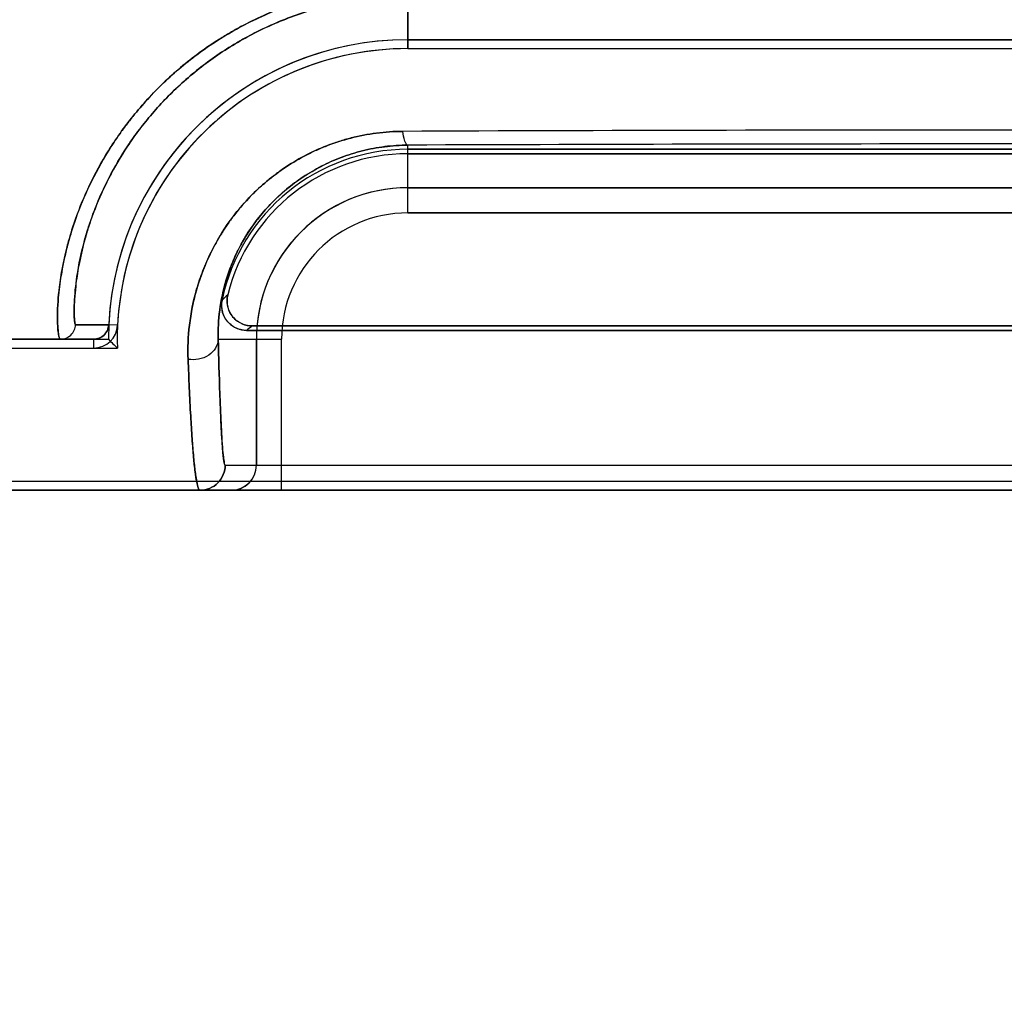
# Model space of a CAD drawing. Header units: millimetres. Extents: x 0 to 297, y 0 to 210.
# Tile 348 of 499: x 240.287 to 240.424, y 157 to 157.136. Entities that reach past the tile are written whole.
import ezdxf

# ---------------------------------------------------------------- set-up
doc = ezdxf.new("R2010")
doc.units = ezdxf.units.MM
doc.header["$LTSCALE"] = 16.335
doc.layers.get('0').update_dxf_attribs({"linetype": 'CONTINUOUS'})
for name, color, linetype in [('AXES_REF', 7, 'CONTINUOUS'), ('INTFCLR_1', 7, 'CONTINUOUS'), ('INTFCLR_72935', 7, 'CONTINUOUS')]:
    doc.layers.add(name, color=color, linetype=linetype)

msp = doc.modelspace()

# ---------------------------------------------------------------- linework, layer by layer
at = {"color": 7, "linetype": 'Continuous'}
for radius in [6.787079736, 6.7865, 6.743039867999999]:
    msp.add_circle((241.4889109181, 154.7114647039), radius, dxfattribs=at)
for radius, start, end in [(6.72, 278.2771290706, 261.7228709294), (6.874, 113.0826918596, 346.8308908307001)]:
    msp.add_arc((241.4889109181, 154.7114647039), radius, start, end, dxfattribs=at)
at = {"layer": 'AXES_REF', "color": 9, "linetype": 'Continuous'}
msp.add_circle((241.4889109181, 154.7114647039), 4.150003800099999, dxfattribs=at)
msp.add_arc((241.4889109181, 154.7114647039), 6.191158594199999, 94.4118118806, 85.5881881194, dxfattribs=at)
at = {"layer": 'INTFCLR_1', "color": 9, "linetype": 'Continuous'}
for p, q in [((240.3407152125, 157.1392011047), (240.3407152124, 157.1318571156)), ((240.3407152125, 157.1090153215), (240.3407152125, 157.1184355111)), ((240.5087152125, 157.1125147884), (240.3407152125, 157.1125147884)), ((240.3407152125, 157.1090153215), (240.5087152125, 157.1090153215)), ((240.2945174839, 157.093463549), (240.2991265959, 157.0934539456)), ((240.3003594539, 157.0933945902), (240.299126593, 157.0934539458)), ((240.2970285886, 157.0914547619), (240.1296288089, 157.0914547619)), ((240.2970287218, 157.0914547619), (240.2970286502, 157.0902204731)), ((240.3143483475, 157.0914547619), (240.3231546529, 157.0914547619)), ((240.3196551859, 157.0914547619), (240.3196551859, 157.0739547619)), ((240.3231546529, 157.0704547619), (240.3231546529, 157.0914547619)), ((240.3153217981, 157.0739547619), (240.5341086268, 157.0739547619)), ((240.7198010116, 157.0704547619), (240.1296293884, 157.0704547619))]:
    msp.add_line(p, q, dxfattribs=at)
at = {"layer": 'INTFCLR_1', "color": 6, "linetype": 'Continuous'}
for p, q in [((240.5087152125, 157.1330914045), (240.3407152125, 157.1330914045)), ((240.3407152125, 157.1318571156), (240.5087152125, 157.1318571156)), ((240.3407152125, 157.1178571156), (240.5087152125, 157.1178571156)), ((240.5087152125, 157.1172446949), (240.3407152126, 157.1172446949)), ((240.5311393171, 157.0926890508), (240.3182911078, 157.0926890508)), ((240.3190590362, 157.0933014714), (240.5303713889, 157.0933014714)), ((240.1219652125, 157.0902204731), (240.2970286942, 157.0902204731)), ((240.719801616, 157.0716890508), (240.1296288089, 157.0716890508))]:
    msp.add_line(p, q, dxfattribs=at)
for centre, radius, start, end in [((240.3407152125, 157.0914547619), 0.0416366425, 90.00000002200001, 177.2479490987), ((240.3407152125, 157.0914547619), 0.0404023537, 89.9999994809, 177.2480125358), ((240.3407152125, 157.0914547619), 0.0264023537, 89.9999992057, 168.111084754), ((240.3407152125, 157.0914547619), 0.025789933, 89.9999997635, 166.1647639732), ((240.2970288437, 157.093554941), 0.003334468, 269.9974376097, 357.243662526)]:
    msp.add_arc(centre, radius, start, end, dxfattribs=at)
at = {"layer": 'INTFCLR_1', "color": 9, "linetype": 'Continuous'}
for centre, radius, start, end in [((240.4246316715, 136.7036114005), 20.4169176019, 89.762065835, 90.23746646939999), ((240.4247155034, 136.2184881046), 20.9001162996, 89.76972177, 90.2302798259), ((240.3407152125, 157.0914547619), 0.0210600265, 90.0000000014, 179.9999999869), ((240.3407152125, 157.0914547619), 0.0175605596, 90.00000024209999, 180.0000000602), ((240.3608161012, 157.047563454), 0.0674070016, 132.0440521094, 132.959819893), ((240.3547298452, 157.0477853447), 0.0578284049, 128.0856592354, 129.058852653), ((240.3161554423, 157.0739544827), 0.0034997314, 270.0045295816, 0.0045712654)]:
    msp.add_arc(centre, radius, start, end, dxfattribs=at)
at = {"layer": 'INTFCLR_1', "color": 7, "linetype": 'Continuous'}
msp.add_arc((240.2970288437, 157.093554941), 0.0021001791, 269.9966749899, 357.2436468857, dxfattribs=at)
at = {"layer": 'INTFCLR_1', "color": 9, "linetype": 'Continuous'}
for points, knots in [([(240.3382280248, 157.1406266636), (240.3369865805, 157.1405693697), (240.3351298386, 157.1404124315), (240.3326781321, 157.140061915), (240.3291025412, 157.1394107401), (240.3239238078, 157.1379581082), (240.3190448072, 157.1357805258), (240.3159893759, 157.1340710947), (240.3140282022, 157.1328820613), (240.3108084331, 157.1306894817), (240.3066654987, 157.1272031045), (240.3034360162, 157.1236711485), (240.3015371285, 157.1212316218), (240.3003728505, 157.1196355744), (240.2985588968, 157.1169016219), (240.2964295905, 157.1130047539), (240.294807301, 157.1090940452), (240.2938360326, 157.106123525), (240.2931072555, 157.1034892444), (240.292492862, 157.1005283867), (240.2921222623, 157.0975972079), (240.2919944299, 157.0953414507), (240.291987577, 157.0937656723), (240.2920779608, 157.0925220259), (240.2921756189, 157.0918876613), (240.292321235, 157.0914547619), (240.2924197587, 157.0914547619)], [0, 0, 0, 0, 0.0498446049, 0.0746394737, 0.0993132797, 0.1955912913, 0.2894961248, 0.3127937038, 0.3359978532, 0.3814621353, 0.4689150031, 0.5524881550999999, 0.5728407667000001, 0.5928958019, 0.6317112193, 0.7043649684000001, 0.7706062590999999, 0.8012027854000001, 0.8296678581, 0.8802046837, 0.9222821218, 0.9481987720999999, 0.9704379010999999, 0.9863345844, 0.9960484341, 1, 1, 1, 1]), ([(240.3387917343, 157.1391535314), (240.3376091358, 157.1391002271), (240.3358404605, 157.1389538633), (240.3335044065, 157.1386275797), (240.3300989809, 157.1380220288), (240.3251672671, 157.1366731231), (240.320512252, 157.1346473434), (240.3175940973, 157.1330576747), (240.3157235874, 157.1319520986), (240.3126529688, 157.1299159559), (240.3086957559, 157.1266785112), (240.3055994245, 157.1233930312), (240.3037755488, 157.1211236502), (240.3026571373, 157.1196412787), (240.3009139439, 157.117102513), (240.2988567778, 157.1134833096), (240.2972756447, 157.1098474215), (240.2963152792, 157.1070869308), (240.2955894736, 157.1046404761), (240.2949587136, 157.1018906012), (240.2945516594, 157.0991696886), (240.2943668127, 157.0970706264), (240.2943186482, 157.0956186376), (240.2943192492, 157.0944415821), (240.2944047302, 157.0939027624), (240.2944367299, 157.0934652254), (240.2945174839, 157.093463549)], [0, 0, 0, 0, 0.0504209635, 0.0754970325, 0.1004458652, 0.197721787, 0.2924277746, 0.3158897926, 0.3392433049, 0.3849533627, 0.4727051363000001, 0.5563436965, 0.5766777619, 0.5967015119, 0.6354229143, 0.7077782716, 0.7736233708, 0.8039860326, 0.8322212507, 0.8822937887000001, 0.9239265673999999, 0.9495388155, 0.9714827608, 0.9871143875, 0.9965597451, 1, 1, 1, 1]), ([(240.3400125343, 157.1203535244), (240.338786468, 157.1203497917), (240.3363628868, 157.120186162), (240.333395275, 157.119617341), (240.3311106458, 157.1189561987), (240.328912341, 157.1181780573), (240.3263052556, 157.1169859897), (240.3238815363, 157.115523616), (240.32208216, 157.1142204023), (240.3196037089, 157.1122071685), (240.3174213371, 157.1098989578), (240.3155954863, 157.1073929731), (240.3145131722, 157.1057405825), (240.3129049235, 157.1028537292), (240.3115610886, 157.0994044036), (240.3107136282, 157.0959485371), (240.310197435, 157.0926799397), (240.3100999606, 157.0902401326), (240.3101607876, 157.0886553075)], [0, 0, 0, 0, 0.0757701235, 0.1496594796, 0.1862621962, 0.2226712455, 0.2936997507, 0.3629920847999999, 0.39722475, 0.4309289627, 0.5602923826, 0.5917024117, 0.6225303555, 0.68230558, 0.7956725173, 0.8498771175, 0.9019871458, 1, 1, 1, 1]), ([(240.3407152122, 157.1184355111), (240.3404915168, 157.118452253), (240.3401647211, 157.1192941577), (240.3400681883, 157.1198850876), (240.3400125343, 157.1203535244)], [0, 0, 0, 0, 0.3222760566, 1, 1, 1, 1]), ([(240.3407152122, 157.1184355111), (240.3396388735, 157.1184305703), (240.3375118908, 157.1182917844), (240.3349060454, 157.1178043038), (240.3328979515, 157.1172414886), (240.330967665, 157.1165769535), (240.3286775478, 157.1155615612), (240.3265449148, 157.1143138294), (240.3249606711, 157.113201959), (240.3227828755, 157.1114909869), (240.3205555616, 157.1092175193), (240.318505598, 157.1063605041), (240.3168622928, 157.1035288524), (240.3156616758, 157.1005942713), (240.3148948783, 157.0976519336), (240.3144165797, 157.0948758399), (240.3143112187, 157.092801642), (240.3143483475, 157.0914547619)], [0, 0, 0, 0, 0.076896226, 0.1518456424, 0.1889421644, 0.2258100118, 0.2976201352, 0.367502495, 0.4019537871, 0.4358257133, 0.5653271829, 0.6273326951, 0.6867324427, 0.7989263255, 0.8524103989, 0.9037401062, 1, 1, 1, 1]), ([(240.2924197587, 157.0914547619), (240.2929413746, 157.0914547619), (240.2940257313, 157.0918773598), (240.2944948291, 157.0929423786), (240.2945174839, 157.093463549)], [0, 0, 0, 0, 0.4999776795, 1, 1, 1, 1]), ([(240.3143483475, 157.0914547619), (240.314337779, 157.090605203), (240.3134241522, 157.0892477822), (240.3116630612, 157.0886052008), (240.3106384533, 157.0885812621), (240.3101607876, 157.0886553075)], [0, 0, 0, 0, 0.4589550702, 0.7388900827, 1, 1, 1, 1]), ([(240.3153217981, 157.0739547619), (240.3152606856, 157.0739552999), (240.3151910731, 157.0742480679), (240.3151052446, 157.0746454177), (240.3150163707, 157.0754626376), (240.3149381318, 157.0763664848), (240.3148682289, 157.0773798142), (240.3147804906, 157.0788517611), (240.3146762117, 157.0810271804), (240.3145084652, 157.0853867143), (240.3144103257, 157.0889213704), (240.3143483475, 157.0914547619)], [0, 0, 0, 0, 0.0104404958, 0.0374340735, 0.08179416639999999, 0.1438139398, 0.1951920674, 0.254608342, 0.395985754, 0.5670808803, 1, 1, 1, 1]), ([(240.3101607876, 157.0886553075), (240.3102615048, 157.0860198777), (240.3104195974, 157.0823407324), (240.3106983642, 157.0778109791), (240.3108732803, 157.0755416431), (240.3110241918, 157.0740231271), (240.311170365, 157.0726571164), (240.3113806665, 157.0717159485), (240.3115782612, 157.0704547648), (240.3118222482, 157.0704547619)], [0, 0, 0, 0, 0.4311383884, 0.6016290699, 0.7425888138, 0.8018894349, 0.853220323, 0.9601144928, 1, 1, 1, 1]), ([(240.3118222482, 157.0704547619), (240.3127150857, 157.0704547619), (240.3145753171, 157.0712015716), (240.3153217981, 157.0730618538), (240.3153217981, 157.0739547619)], [0, 0, 0, 0, 0.4999802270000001, 1, 1, 1, 1])]:
    msp.add_open_spline(points, degree=3, knots=knots, dxfattribs=at)
at = {"layer": 'INTFCLR_1', "color": 6, "linetype": 'Continuous'}
for points, knots in [([(240.3182911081, 157.092689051), (240.317730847, 157.092689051), (240.3165923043, 157.0929707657), (240.3150139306, 157.0943580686), (240.314691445, 157.0960021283), (240.3148792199, 157.0968940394)], [0, 0, 0, 0, 0.2757367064, 0.5514165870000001, 1, 1, 1, 1]), ([(240.3156735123, 157.0976219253), (240.3155368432, 157.0970669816), (240.3155435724, 157.0958729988), (240.3165556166, 157.0939848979), (240.3181282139, 157.0933014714), (240.3190590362, 157.0933014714)], [0, 0, 0, 0, 0.2761837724, 0.5501894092, 1, 1, 1, 1])]:
    msp.add_open_spline(points, degree=3, knots=knots, dxfattribs=at)
at = {"layer": 'INTFCLR_1', "color": 7, "linetype": 'Continuous'}
for points in [[(240.2991265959, 157.0934539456), (240.2991016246, 157.0929345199), (240.2988545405, 157.0923938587), (240.2984781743, 157.0920350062)], [(240.2984781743, 157.0920350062), (240.2981014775, 157.0916758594), (240.2975490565, 157.091454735), (240.2970285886, 157.0914547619)]]:
    msp.add_open_spline(points, degree=3, dxfattribs=at)
at = {"layer": 'INTFCLR_72935', "color": 9, "linetype": 'Continuous'}
for p, q in [((240.3407152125, 157.1318571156), (240.3407152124, 157.1392011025)), ((240.3407152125, 157.1090153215), (240.3407152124, 157.1184355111)), ((240.3407152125, 157.1125147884), (240.5087152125, 157.1125147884)), ((240.5087152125, 157.1090153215), (240.3407152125, 157.1090153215)), ((240.2991265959, 157.0934539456), (240.2945174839, 157.093463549)), ((240.1296288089, 157.0914547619), (240.2970286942, 157.0914547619)), ((240.3143483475, 157.0914547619), (240.3231546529, 157.0914547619)), ((240.3196551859, 157.0739547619), (240.3196551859, 157.0914547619)), ((240.3231546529, 157.0704547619), (240.3231546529, 157.0914547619)), ((240.3153217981, 157.0739547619), (240.5341086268, 157.0739547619)), ((240.1296294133, 157.0704547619), (240.7198010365, 157.0704547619))]:
    msp.add_line(p, q, dxfattribs=at)
at = {"layer": 'INTFCLR_72935', "color": 6, "linetype": 'Continuous'}
for p, q in [((240.3407152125, 157.1330914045), (240.5087152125, 157.1330914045)), ((240.3407152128, 157.1318571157), (240.5087152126, 157.1318571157)), ((240.5087152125, 157.1178571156), (240.3407152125, 157.1178571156)), ((240.3407152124, 157.1172446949), (240.5087152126, 157.1172446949)), ((240.3182911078, 157.0926890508), (240.5311393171, 157.0926890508)), ((240.5303713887, 157.0933014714), (240.3190590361, 157.0933014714)), ((240.2970286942, 157.0914547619), (240.2990785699, 157.0914547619)), ((240.1219652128, 157.0902204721), (240.3003317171, 157.0902204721)), ((240.7198016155, 157.0716890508), (240.1296288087, 157.0716890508))]:
    msp.add_line(p, q, dxfattribs=at)
for centre, radius, start, end in [((240.3407152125, 157.0914547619), 0.0416366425, 90.0000000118, 180), ((240.3407152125, 157.0914547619), 0.0404023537, 89.9999994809, 181.7506555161), ((240.3407152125, 157.0914547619), 0.0264023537, 89.9999992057, 168.111084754), ((240.3407152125, 157.0914547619), 0.025789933, 90.0000001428, 166.1647639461), ((240.3804968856, 157.1728637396), 0.1151362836, 224.9967141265, 225.8720284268)]:
    msp.add_arc(centre, radius, start, end, dxfattribs=at)
at = {"layer": 'INTFCLR_72935', "color": 9, "linetype": 'Continuous'}
for centre, radius, start, end in [((240.4247148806, 136.6858033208), 20.4347265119, 89.76250457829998, 90.2374935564), ((240.4247149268, 136.2189073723), 20.8996970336, 89.76971556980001, 90.23028286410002), ((240.3407152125, 157.0914547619), 0.0210600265, 90.0000000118, 180.0000000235), ((240.3407152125, 157.0914547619), 0.0175605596, 90.00000024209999, 180.0000000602), ((240.3608161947, 157.047563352), 0.0674071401, 132.0440530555, 132.959818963), ((240.3547298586, 157.0477853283), 0.0578284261, 128.0856596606, 129.0588527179), ((240.316155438, 157.0739544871), 0.0034997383, 270.0046012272, 0.0044996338)]:
    msp.add_arc(centre, radius, start, end, dxfattribs=at)
for points, knots in [([(240.2924197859, 157.0914547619), (240.2923327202, 157.0914547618), (240.292190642, 157.0918177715), (240.2920993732, 157.0923697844), (240.2920038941, 157.0934225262), (240.2919754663, 157.0955420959), (240.2922419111, 157.099181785), (240.2929666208, 157.1029835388), (240.293846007, 157.106160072), (240.2948231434, 157.109133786), (240.2964512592, 157.1130529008), (240.2983562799, 157.1165278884), (240.2998670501, 157.1188742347), (240.3009866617, 157.1205041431), (240.3031506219, 157.1233643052), (240.3059868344, 157.1264554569), (240.3091866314, 157.1293254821), (240.3127245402, 157.1320918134), (240.317617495, 157.1351553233), (240.3229750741, 157.1375265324), (240.3275192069, 157.1389667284), (240.3322476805, 157.1400868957), (240.3358933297, 157.1405246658), (240.3383377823, 157.1406315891)], [0, 0, 0, 0, 0.0034870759, 0.0118338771, 0.0253772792, 0.0441761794, 0.09763357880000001, 0.1705284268, 0.199009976, 0.2295822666, 0.2958545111, 0.3686650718, 0.3879269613, 0.4076152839, 0.4478486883, 0.5315001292, 0.5750924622, 0.6198989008, 0.7112457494, 0.8055047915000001, 0.853677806, 0.9020034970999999, 1, 1, 1, 1]), ([(240.2945174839, 157.093463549), (240.294447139, 157.0934650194), (240.2944064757, 157.0938356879), (240.2943327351, 157.0943017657), (240.2943171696, 157.0952989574), (240.2943564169, 157.0972550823), (240.2947030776, 157.1006459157), (240.2954487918, 157.1041714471), (240.2963261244, 157.1071207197), (240.2972902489, 157.1098845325), (240.2988785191, 157.1135278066), (240.3007177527, 157.1167543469), (240.3021707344, 157.1189329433), (240.3032474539, 157.1204479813), (240.3053268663, 157.1231087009), (240.3080433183, 157.1259812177), (240.3111006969, 157.1286469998), (240.3144826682, 157.1312199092), (240.3191550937, 157.1340684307), (240.3242603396, 157.1362707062), (240.3285893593, 157.1376091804), (240.3330961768, 157.1386511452), (240.3365679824, 157.1390583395), (240.3388962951, 157.1391581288)], [0, 0, 0, 0, 0.0029925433, 0.0110814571, 0.0243881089, 0.042920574, 0.0957680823, 0.1679692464, 0.1962192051, 0.2265576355, 0.2924336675, 0.3649468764, 0.3841511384, 0.4038022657, 0.4439860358, 0.5277052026, 0.5714183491, 0.6164089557, 0.7083173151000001, 0.8033837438, 0.8520378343, 0.9008820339, 1, 1, 1, 1]), ([(240.3101609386, 157.0886547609), (240.3101009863, 157.0902346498), (240.3102292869, 157.0935287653), (240.3110572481, 157.0976527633), (240.3120378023, 157.1005691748), (240.3127426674, 157.1022793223), (240.3139751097, 157.1049191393), (240.3158263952, 157.1078980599), (240.3181187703, 157.1105976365), (240.3196031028, 157.1120937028), (240.3220351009, 157.1142980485), (240.3248114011, 157.1161941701), (240.3278331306, 157.1176854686), (240.3299795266, 157.1185933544), (240.3327931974, 157.1194990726), (240.3357279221, 157.1200666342), (240.3381509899, 157.1203070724), (240.3393886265, 157.120351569), (240.3400122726, 157.1203541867)], [0, 0, 0, 0, 0.09771697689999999, 0.2028447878, 0.2587426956, 0.2876622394, 0.3171244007, 0.4387872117, 0.5027710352, 0.5357149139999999, 0.5689686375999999, 0.7056256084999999, 0.7412787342, 0.7772014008, 0.8495812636, 0.9235207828, 0.9614545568, 1, 1, 1, 1]), ([(240.3407152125, 157.1184355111), (240.3404915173, 157.118452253), (240.3401646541, 157.1192944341), (240.3400679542, 157.1198855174), (240.3400122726, 157.1203541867)], [0, 0, 0, 0, 0.3221674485, 1, 1, 1, 1]), ([(240.3143483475, 157.0914547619), (240.3143113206, 157.0927972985), (240.3144527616, 157.0956001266), (240.3152088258, 157.0991037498), (240.3162223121, 157.1019663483), (240.3175922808, 157.1049474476), (240.3194517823, 157.1078226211), (240.3214702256, 157.1101167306), (240.3227772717, 157.1113900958), (240.3249243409, 157.1132725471), (240.3273670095, 157.1148869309), (240.3300183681, 157.1161562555), (240.3319056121, 157.116931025), (240.3343780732, 157.1177039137), (240.3369541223, 157.1181885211), (240.3390811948, 157.1183945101), (240.3401676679, 157.1184330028), (240.3407152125, 157.1184355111)], [0, 0, 0, 0, 0.0959609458, 0.1995959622, 0.2548451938, 0.312674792, 0.4337490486, 0.4976950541, 0.530695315, 0.5640593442, 0.7016998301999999, 0.7377255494, 0.7740596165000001, 0.8473828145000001, 0.9223835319, 0.9608774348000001, 1, 1, 1, 1]), ([(240.2924197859, 157.0914547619), (240.2929413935, 157.0914547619), (240.2940257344, 157.0918773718), (240.2944948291, 157.0929423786), (240.2945174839, 157.093463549)], [0, 0, 0, 0, 0.4999736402, 1, 1, 1, 1]), ([(240.3143483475, 157.0914547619), (240.314337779, 157.0906052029), (240.3134240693, 157.0892478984), (240.3116632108, 157.0886049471), (240.3106385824, 157.0885807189), (240.3101609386, 157.0886547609)], [0, 0, 0, 0, 0.4589577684, 0.738900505, 1, 1, 1, 1]), ([(240.3143483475, 157.0914547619), (240.3144104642, 157.0889165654), (240.3145091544, 157.0853735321), (240.3146618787, 157.0813920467), (240.3147470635, 157.0795600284), (240.3148224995, 157.0780833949), (240.3149238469, 157.0766288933), (240.3150200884, 157.0751667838), (240.315169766, 157.0744993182), (240.3152203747, 157.0739557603), (240.3153217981, 157.0739547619)], [0, 0, 0, 0, 0.433822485, 0.6057424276, 0.6805165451, 0.7475306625, 0.8573118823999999, 0.9353819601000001, 0.9826693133, 1, 1, 1, 1]), ([(240.3118223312, 157.0704547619), (240.3116992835, 157.0704547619), (240.3114930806, 157.0709611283), (240.3113229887, 157.0717347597), (240.3111015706, 157.0732204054), (240.3109483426, 157.0747497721), (240.3108170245, 157.0762835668), (240.3106752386, 157.0781894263), (240.3104207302, 157.0823284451), (240.3102611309, 157.0860144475), (240.3101609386, 157.0886547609)], [0, 0, 0, 0, 0.0201013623, 0.0681912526, 0.146409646, 0.2559557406, 0.3227516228, 0.3972450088, 0.5683614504, 1, 1, 1, 1]), ([(240.3153217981, 157.0739547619), (240.3153217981, 157.0730618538), (240.3145753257, 157.0712016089), (240.3127151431, 157.0704547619), (240.3118223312, 157.0704547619)], [0, 0, 0, 0, 0.5000269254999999, 1, 1, 1, 1])]:
    msp.add_open_spline(points, degree=3, knots=knots, dxfattribs=at)
at = {"layer": 'INTFCLR_72935', "color": 6, "linetype": 'Continuous'}
for points, knots in [([(240.3148792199, 157.0968940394), (240.3147637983, 157.0963457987), (240.3148049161, 157.095173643), (240.3158372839, 157.0933433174), (240.3173796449, 157.092689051), (240.3182911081, 157.092689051)], [0, 0, 0, 0, 0.2757356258, 0.5514165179, 1, 1, 1, 1]), ([(240.3190590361, 157.0933014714), (240.31848751, 157.0933014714), (240.3173297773, 157.093593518), (240.3157384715, 157.0950277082), (240.3154509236, 157.0967181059), (240.3156735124, 157.0976219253)], [0, 0, 0, 0, 0.2761842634, 0.5501881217, 1, 1, 1, 1]), ([(240.2970286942, 157.0914547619), (240.2975486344, 157.0914547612), (240.2986297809, 157.0918742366), (240.2991016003, 157.0929340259), (240.299126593, 157.0934539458)], [0, 0, 0, 0, 0.4997213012, 1, 1, 1, 1])]:
    msp.add_open_spline(points, degree=3, knots=knots, dxfattribs=at)

doc.saveas('drawing.dxf')
